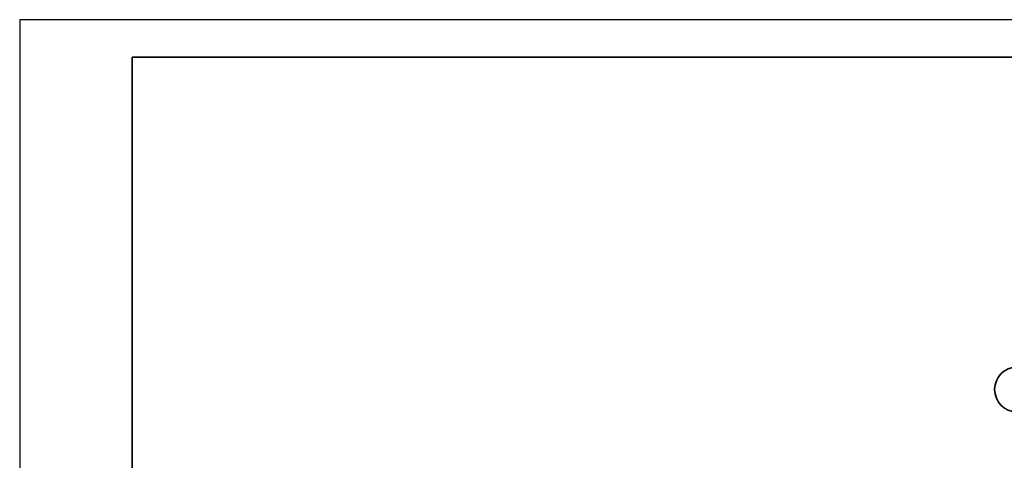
# Model space of a CAD drawing. Header units: millimetres. Extents: x -148444 to 51443, y -4810 to 453290.
# Tile 476 of 551: x -3557 to 9568, y 371791 to 377662. Entities that reach past the tile are written whole.
import ezdxf

# ---------------------------------------------------------------- set-up
doc = ezdxf.new("R2010")
doc.units = ezdxf.units.MM
doc.layers.add('CP_FRREF', color=251, linetype='Continuous', lineweight=35)
doc.layers.add('CP_LINENORM', color=253, linetype='Continuous')
doc.layers.add('Konstrukcja - Siatka mod', color=8, linetype='Continuous')

msp = doc.modelspace()

# ---------------------------------------------------------------- linework, layer by layer
at = {"layer": 'CP_FRREF'}
for p, q in [((50943, 377162), (-2057, 377162)), ((-2057, 377162), (-2057, 348462))]:
    msp.add_line(p, q, dxfattribs=at)
at = {"layer": 'CP_LINENORM', "linetype": 'Continuous'}
for p, q in [((51443, 377662), (-3557, 377662)), ((-3557, 377662), (-3557, 347962))]:
    msp.add_line(p, q, dxfattribs=at)
at = {"layer": 'Konstrukcja - Siatka mod', "color": 8, "linetype": 'Continuous', "lineweight": 35, "ltscale": 100}
msp.add_circle((9738, 372735), 300, dxfattribs=at)

doc.saveas('drawing.dxf')
